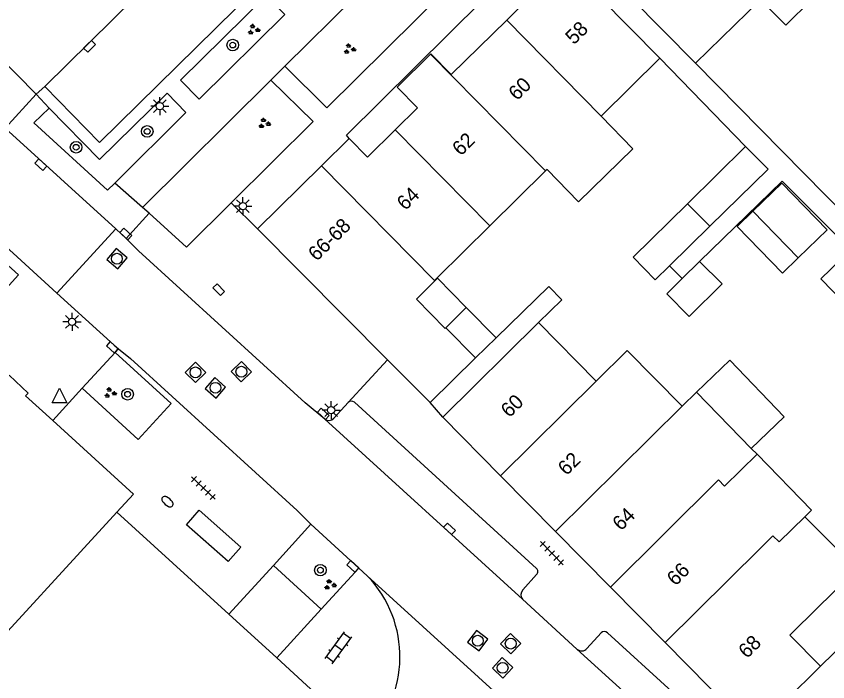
# Model space of a CAD drawing. Extents: x 128000 to 131008, y 398996 to 402500.
# Drawn here: x 129479.5 to 129535.6, y 399249.9 to 399295.9 of the extents above; entities that cross this region are included whole.
import ezdxf

# ---------------------------------------------------------------- set-up
doc = ezdxf.new("R2010")
doc.units = 0
for name, color, linetype in [('gg-afsc-erfafscheiding', 7, 'Continuous'), ('gg-anno-huisnummerreeks BGT', 7, 'Continuous'), ('gg-bbg-abri', 7, 'Continuous'), ('gg-bbg-gedigitaliseerde bebouwing', 7, 'Continuous'), ('gg-bbg-gedigitaliseerde bijgebouw', 7, 'Continuous'), ('gg-bbg-hoofdgebouw', 7, 'Continuous'), ('gg-bbg-luifel en loopbrug', 7, 'Continuous'), ('gg-bbg-tussenscheiding', 7, 'Continuous'), ('gg-knt-verharding', 7, 'Continuous'), ('gg-knt-verharding nz', 7, 'Continuous'), ('gg-kntw-beschoeiing', 7, 'Continuous'), ('gt-grn-weggrens', 7, 'Continuous'), ('gt-symb-boom', 7, 'Continuous'), ('gt-symb-brandkraan', 7, 'Continuous'), ('gt-symb-groenvak', 7, 'Continuous'), ('gt-symb-klinker verharding', 7, 'Continuous'), ('gt-symb-kolk', 7, 'Continuous'), ('gt-symb-lichtmast', 7, 'Continuous'), ('gt-symb-rioolschacht', 7, 'Continuous'), ('gt-symb-tegel verharding', 7, 'Continuous'), ('gt-symb-waterafsluiter', 7, 'Continuous')]:
    doc.layers.add(name, color=color, linetype=linetype)

# ---------------------------------------------------------------- blocks, each defined once
blk = doc.blocks.new('gt0-BOOM')
at = {"layer": 'gt-symb-boom'}
for radius in [0.4, 0.2]:
    blk.add_circle((0, 0), radius, dxfattribs=at)
blk = doc.blocks.new('gt0-KOLK')
at = {"layer": 'gt-symb-kolk'}
blk.add_lwpolyline([(0, 0), (0.375, 0), (0.375, 0.4), (-0.375, 0.4), (-0.375, 0), (0, 0)], dxfattribs=at)
blk = doc.blocks.new('gt0-GRVAK')
at = {"layer": 'gt-symb-groenvak'}
for p, q in [((-0.11, 0.189), (-0.228, 0.24)), ((-0.182, 0.153), (0.088, 0.153)), ((-0.091, 0.211), (-0.156, 0.322)), ((-0.047, 0.214), (-0.047, 0.393)), ((-0.004, 0.211), (0.061, 0.322)), ((0.015, 0.189), (0.133, 0.24)), ((0.262, -0.052), (0.197, 0.059)), ((0.305, -0.049), (0.305, 0.13)), ((0.349, -0.052), (0.414, 0.059)), ((-0.245, -0.228), (-0.363, -0.177)), ((-0.318, -0.264), (-0.047, -0.264)), ((-0.226, -0.206), (-0.291, -0.095)), ((-0.183, -0.203), (-0.183, -0.024)), ((-0.139, -0.206), (-0.074, -0.095)), ((-0.12, -0.228), (-0.002, -0.177)), ((0.243, -0.074), (0.125, -0.023)), ((0.17, -0.11), (0.441, -0.11)), ((0.368, -0.074), (0.486, -0.023))]:
    blk.add_line(p, q, dxfattribs=at)
blk = doc.blocks.new('gt0-RS')
at = {"layer": 'gt-symb-rioolschacht'}
blk.add_lwpolyline([(-0.5, -0.5), (0.5, -0.5), (0.5, 0.5), (-0.5, 0.5)], close=True, dxfattribs=at)
blk.add_circle((0, 0), 0.375, dxfattribs=at)
blk = doc.blocks.new('gt0-BR')
at = {"layer": 'gt-symb-brandkraan'}
for centre, radius, start, end in [((-0.244, 0), 0.206, 107.5669, 252.4331), ((0.599, -2.664), 3, 106.892, 107.5669), ((0, -0.691), 0.938, 73.108, 106.892), ((-0.599, -2.664), 3, 72.4331, 73.108), ((0.244, 0), 0.206, 287.567, 72.4331), ((0.599, 2.664), 3, 252.4331, 253.108), ((0, 0.691), 0.938, 253.108, 286.8921), ((-0.599, 2.664), 3, 286.8921, 287.567)]:
    blk.add_arc(centre, radius, start, end, dxfattribs=at)
blk = doc.blocks.new('gt0-TEG1')
at = {"layer": 'gt-symb-tegel verharding'}
for p, q in [((-1.125, 0), (1.125, 0)), ((-0.9, -0.25), (-0.9, 0.25)), ((-0.45, -0.25), (-0.45, 0.25)), ((0, -0.25), (0, 0.25)), ((0.45, -0.25), (0.45, 0.25)), ((0.9, -0.25), (0.9, 0.25))]:
    blk.add_line(p, q, dxfattribs=at)
blk = doc.blocks.new('gt0-LMAST')
at = {"layer": 'gt-symb-lichtmast'}
for p, q in [((-0.005, 0.246), (-0.005, 0.621)), ((-0.182, 0.173), (-0.447, 0.438)), ((0.172, 0.173), (0.437, 0.438)), ((-0.255, -0.004), (-0.63, -0.004)), ((-0.182, -0.181), (-0.447, -0.446)), ((-0.005, -0.254), (-0.005, -0.629)), ((0.437, -0.446), (0.172, -0.181)), ((0.245, -0.004), (0.62, -0.004))]:
    blk.add_line(p, q, dxfattribs=at)
blk.add_circle((-0.005, -0.004), 0.25, dxfattribs=at)
blk = doc.blocks.new('gt0-KL1')
at = {"layer": 'gt-symb-klinker verharding'}
for p, q in [((-1.15, 0.3), (1.15, 0.3)), ((-1, -0.3), (-1, 0.3)), ((-0.5, 0.3), (-0.5, 0.45)), ((0, -0.3), (0, 0.3)), ((0.5, 0.3), (0.5, 0.45)), ((1, -0.3), (1, 0.3)), ((-1.15, -0.3), (1.15, -0.3)), ((-0.5, -0.45), (-0.5, -0.3)), ((0.5, -0.45), (0.5, -0.3))]:
    blk.add_line(p, q, dxfattribs=at)
blk = doc.blocks.new('gt0-WAFSL')
at = {"layer": 'gt-symb-waterafsluiter'}
for p, q in [((-0.5, -0.333), (0, 0.667)), ((0, 0.667), (0.5, -0.333)), ((0.5, -0.333), (-0.5, -0.333))]:
    blk.add_line(p, q, dxfattribs=at)

msp = doc.modelspace()

# ---------------------------------------------------------------- linework, layer by layer
at = {"layer": 'gg-afsc-erfafscheiding'}
for p, q in [((129523.98, 399292.95), (129529.901, 399286.857)), ((129526.43, 399292.6), (129537.84, 399281.02)), ((129525.517, 399277.723), (129524.646, 399278.614))]:
    msp.add_line(p, q, dxfattribs=at)
for points in [[(129537.168, 399279.706), (129532.437, 399284.466), (129526.72, 399278.91)], [(129512.659, 399273.63), (129516.302, 399277.17), (129517.196, 399276.25), (129515.59, 399274.69)]]:
    msp.add_lwpolyline(points, dxfattribs=at)
at = {"layer": 'gg-bbg-abri'}
msp.add_lwpolyline([(129491.256, 399260.714), (129492.144, 399261.707), (129495.016, 399259.164), (129494.134, 399258.168), (129491.256, 399260.714)], dxfattribs=at)
at = {"layer": 'gg-bbg-gedigitaliseerde bebouwing'}
for p, q in [((129517.45, 399299.58), (129523.98, 399292.95)), ((129520.54, 399298.58), (129526.43, 399292.6)), ((129526.43, 399292.6), (129530.92, 399297.02)), ((129523.98, 399292.95), (129519.919, 399288.949)), ((129516.082, 399285.168), (129512.223, 399281.367)), ((129512.223, 399281.367), (129508.576, 399277.774)), ((129508.576, 399277.774), (129508.61, 399277.74)), ((129515.59, 399274.69), (129508.97, 399268.14)), ((129519.576, 399270.642), (129515.59, 399274.69)), ((129511.244, 399272.246), (129508.09, 399269.16)), ((129526.5, 399269.863), (129525.506, 399268.897)), ((129530.293, 399265.986), (129526.5, 399269.863)), ((129530.69, 399265.58), (129530.293, 399265.986)), ((129535.083, 399250.937), (129531.505, 399247.425))]:
    msp.add_line(p, q, dxfattribs=at)
for points in [[(129519.919, 399288.949), (129522.112, 399286.692), (129518.347, 399283.033), (129516.18, 399285.27), (129516.082, 399285.168)], [(129525.506, 399268.897), (129521.708, 399272.746), (129519.576, 399270.642)], [(129530.69, 399265.58), (129534.45, 399261.72), (129533.985, 399261.263)], [(129533.985, 399261.263), (129537.617, 399257.641), (129534.94, 399255.04)], [(129535.083, 399250.937), (129532.95, 399253.07), (129534.94, 399255.04)]]:
    msp.add_lwpolyline(points, dxfattribs=at)
at = {"layer": 'gg-bbg-gedigitaliseerde bijgebouw'}
for p, q in [((129525.88, 399282.89), (129529.901, 399286.857)), ((129530.391, 399282.372), (129533.527, 399279.145)), ((129524.646, 399278.614), (129527.43, 399281.34)), ((129526.72, 399278.91), (129525.517, 399277.723)), ((129526.72, 399278.91), (129528.27, 399277.35)), ((129523.658, 399277.646), (129524.646, 399278.614)), ((129508.61, 399277.74), (129510.6, 399275.72)), ((129510.6, 399275.72), (129512.659, 399273.63)), ((129512.659, 399273.63), (129511.244, 399272.246))]:
    msp.add_line(p, q, dxfattribs=at)
for points in [[(129529.901, 399286.857), (129531.45, 399285.286), (129527.43, 399281.34)], [(129533.527, 399279.145), (129535.535, 399281.096), (129532.399, 399284.323), (129530.391, 399282.372)], [(129525.88, 399282.89), (129522.132, 399279.193), (129523.658, 399277.646)], [(129540.48, 399276.298), (129538.412, 399274.288), (129535.1, 399277.696), (129537.168, 399279.706)], [(129528.27, 399277.35), (129526, 399275.11), (129524.45, 399276.67), (129525.517, 399277.723)]]:
    msp.add_lwpolyline(points, dxfattribs=at)
at = {"layer": 'gg-bbg-hoofdgebouw'}
for p, q in [((129517.45, 399299.58), (129513.39, 399295.585)), ((129505.689, 399288.007), (129503.77, 399286.12)), ((129500.594, 399285.521), (129502.5, 399287.4)), ((129503.77, 399286.12), (129502.5, 399287.4)), ((129496.16, 399281.15), (129500.594, 399285.521)), ((129505.151, 399272.113), (129496.16, 399281.15)), ((129508.09, 399269.16), (129505.151, 399272.113)), ((129480.14, 399269.62), (129482.024, 399267.906)), ((129512.968, 399264.088), (129508.97, 399268.14)), ((129516.762, 399260.242), (129512.968, 399264.088)), ((129486.46, 399261.59), (129494.194, 399254.524)), ((129520.552, 399256.402), (129516.762, 399260.242)), ((129524.336, 399252.566), (129520.552, 399256.402)), ((129494.194, 399254.524), (129497.496, 399251.507)), ((129502.227, 399247.183), (129497.496, 399251.507))]:
    msp.add_line(p, q, dxfattribs=at)
for points in [[(129513.39, 399295.585), (129509.56, 399291.817), (129508.151, 399293.248), (129508.126, 399293.223)], [(129508.126, 399293.223), (129505.815, 399290.95), (129507.224, 399289.518), (129505.689, 399288.007)], [(129480.14, 399269.62), (129480.32, 399269.81), (129479.002, 399271.054)], [(129482.024, 399267.906), (129487.6, 399262.83), (129486.46, 399261.59)], [(129531.314, 399247.236), (129530.44, 399246.38), (129524.336, 399252.566)]]:
    msp.add_lwpolyline(points, dxfattribs=at)
at = {"layer": 'gg-bbg-luifel en loopbrug'}
for points in [[(129530.92, 399297.02), (129532.675, 399295.24), (129536.236, 399298.75), (129534.484, 399300.527)], [(129533.527, 399279.145), (129532.451, 399278.099), (129529.315, 399281.326), (129530.391, 399282.372)], [(129526.5, 399269.863), (129528.811, 399272.076), (129532.562, 399268.159), (129530.293, 399265.986)]]:
    msp.add_lwpolyline(points, dxfattribs=at)
at = {"layer": 'gg-bbg-tussenscheiding'}
for p, q in [((129513.39, 399295.585), (129519.919, 399288.949)), ((129508.126, 399293.223), (129516.082, 399285.168)), ((129505.689, 399288.007), (129512.223, 399281.367)), ((129525.88, 399282.89), (129527.43, 399281.34)), ((129509.18, 399274.31), (129510.6, 399275.72)), ((129509.18, 399274.31), (129511.244, 399272.246)), ((129512.968, 399264.088), (129519.576, 399270.642)), ((129516.762, 399260.242), (129525.506, 399268.897))]:
    msp.add_line(p, q, dxfattribs=at)
for points in [[(129500.594, 399285.521), (129508.39, 399277.59), (129508.576, 399277.774)], [(129508.61, 399277.74), (129507.15, 399276.3), (129509.14, 399274.28), (129509.18, 399274.31)], [(129520.552, 399256.402), (129528.02, 399263.81), (129528.43, 399263.38), (129530.69, 399265.58)], [(129486.46, 399261.59), (129476.13, 399250.347), (129468.312, 399257.512)], [(129524.336, 399252.566), (129530.94, 399259.09), (129531.79, 399259.95), (129532.21, 399259.52), (129533.985, 399261.263)]]:
    msp.add_lwpolyline(points, dxfattribs=at)
at = {"layer": 'gg-knt-verharding'}
for p, q in [((129498.061, 399292.398), (129506.328, 399300.582)), ((129477.233, 399294.158), (129480.867, 399290.47)), ((129498.061, 399292.398), (129497.084, 399291.436)), ((129488.221, 399282.645), (129497.084, 399291.436)), ((129481.469, 399291.002), (129480.867, 399290.47)), ((129480.867, 399290.47), (129481.765, 399289.508)), ((129478.739, 399288.126), (129486.374, 399281.159)), ((129488.221, 399282.645), (129486.314, 399284.323)), ((129488.675, 399282.233), (129488.221, 399282.645)), ((129476.335, 399282.171), (129482.314, 399276.719)), ((129486.374, 399281.159), (129482.314, 399276.719)), ((129487.099, 399280.5), (129486.374, 399281.159)), ((129486.334, 399272.616), (129484.06, 399270.143)), ((129501.436, 399268.073), (129502.425, 399269.148)), ((129502.865, 399269.175), (129515.451, 399257.685)), ((129497.275, 399257.896), (129499.862, 399260.744)), ((129503.169, 399257.716), (129499.862, 399260.744)), ((129500.565, 399254.866), (129497.275, 399257.896)), ((129500.565, 399254.866), (129503.169, 399257.716)), ((129503.759, 399257.176), (129503.169, 399257.716)), ((129515.46, 399257.271), (129514.504, 399256.203)), ((129514.493, 399255.556), (129518.248, 399252.116)), ((129497.496, 399251.507), (129500.565, 399254.866)), ((129518.938, 399252.152), (129519.915, 399253.23)), ((129520.348, 399253.247), (129524.806, 399249.18))]:
    msp.add_line(p, q, dxfattribs=at)
for points in [[(129481.469, 399291.002), (129485.245, 399287.134), (129501.363, 399302.98), (129497.542, 399306.881)], [(129506.328, 399300.582), (129509.197, 399297.696), (129500.971, 399289.524), (129498.061, 399292.398)], [(129490.842, 399291.439), (129492.139, 399290.131), (129498.048, 399295.971), (129496.765, 399297.275), (129490.842, 399291.439)], [(129502.5, 399287.4), (129502.31, 399287.63), (129511.752, 399296.963)], [(129497.084, 399291.436), (129500.005, 399288.579), (129494.355, 399282.968)], [(129481.765, 399289.508), (129485.254, 399285.946), (129489.921, 399290.547), (129491.226, 399289.193), (129486.314, 399284.323)], [(129481.765, 399289.508), (129480.715, 399288.477), (129485.811, 399283.825), (129486.314, 399284.323)], [(129494.355, 399282.968), (129491.258, 399279.893), (129488.675, 399282.233)], [(129474.476, 399280.116), (129478.341, 399276.557), (129479.647, 399277.99), (129475.742, 399281.505)], [(129500.817, 399268.013), (129499.454, 399269.125), (129487.943, 399279.631), (129487.099, 399280.5)], [(129482.314, 399276.719), (129486.274, 399273.114), (129486.568, 399272.874)], [(129486.568, 399272.874), (129487.388, 399272.204), (129498.916, 399261.691), (129499.862, 399260.744)], [(129484.06, 399270.143), (129487.927, 399266.6), (129490.215, 399269.087), (129486.334, 399272.616)]]:
    msp.add_lwpolyline(points, dxfattribs=at)
for centre, radius, start, end in [((129502.659, 399268.929), 0.32, 50.0562, 136.9667), ((129501.093, 399268.386), 0.464, 233.4749, 317.598), ((129515.27, 399257.474), 0.278, 313.0787, 49.412), ((129497.948, 399251.584), 8.065, 314.4517, 43.9026), ((129514.824, 399255.874), 0.459, 134.1755, 223.8765), ((129520.14, 399253.011), 0.314, 48.6503, 135.8464), ((129518.575, 399252.479), 0.489, 227.9803, 317.993)]:
    msp.add_arc(centre, radius, start, end, dxfattribs=at)
at = {"layer": 'gg-knt-verharding nz'}
for p, q in [((129497.542, 399306.881), (129481.469, 399291.002)), ((129494.355, 399282.968), (129496.16, 399281.15)), ((129487.099, 399280.5), (129488.675, 399282.233)), ((129486.334, 399272.616), (129486.568, 399272.874)), ((129482.024, 399267.906), (129484.06, 399270.143)), ((129500.817, 399268.013), (129514.493, 399255.556)), ((129494.194, 399254.524), (129497.275, 399257.896)), ((129518.248, 399252.116), (129523.877, 399247.015))]:
    msp.add_line(p, q, dxfattribs=at)
at = {"layer": 'gg-kntw-beschoeiing'}
msp.add_line((129541.136, 399256.866), (129535.083, 399250.937), dxfattribs=at)
at = {"layer": 'gt-grn-weggrens'}
for p, q in [((129480.867, 399290.47), (129478.739, 399288.126)), ((129502.425, 399269.148), (129505.151, 399272.113)), ((129508.97, 399268.14), (129508.09, 399269.16)), ((129520.311, 399242.128), (129503.759, 399257.176))]:
    msp.add_line(p, q, dxfattribs=at)

# ---------------------------------------------------------------- block references
at = {"layer": 'gt-symb-boom'}
for p in [(129494.459, 399293.861), (129488.549, 399287.894), (129483.635, 399286.798), (129487.194, 399269.728), (129500.517, 399257.573)]:
    msp.add_blockref('gt0-BOOM', p, dxfattribs=at)
at = {"layer": 'gt-symb-brandkraan', "rotation": -40.45838170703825}
msp.add_blockref('gt0-BR', (129489.946, 399262.304), dxfattribs=at)
at = {"layer": 'gt-symb-groenvak'}
for p in [(129495.885, 399294.927), (129502.516, 399293.586), (129496.63, 399288.445), (129485.975, 399269.817), (129501.174, 399256.559)]:
    msp.add_blockref('gt0-GRVAK', p, dxfattribs=at)
at = {"layer": 'gt-symb-klinker verharding', "rotation": 53.95576499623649}
msp.add_blockref('gt0-KL1', (129501.759, 399252.208), dxfattribs=at)
at = {"layer": 'gt-symb-kolk'}
for p, rotation in [((129484.423, 399293.921), -135.34807285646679), ((129481.335, 399285.743), 137.71475165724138), ((129486.937, 399280.65), -42.77092864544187), ((129493.35, 399276.814), -45.97239510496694), ((129486.274, 399273.114), 137.71475165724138), ((129500.582, 399268.227), -42.447101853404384), ((129509.299, 399260.279), -42.28291686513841), ((129502.886, 399257.975), 137.55289814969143)]:
    msp.add_blockref('gt0-KOLK', p, dxfattribs=dict(at, rotation=rotation))
at = {"layer": 'gt-symb-lichtmast'}
for p in [(129489.428, 399289.641), (129495.166, 399282.733), (129483.357, 399274.732), (129501.261, 399268.63)]:
    msp.add_blockref('gt0-LMAST', p, dxfattribs=at)
at = {"layer": 'gt-symb-rioolschacht'}
for p, rotation in [((129486.454, 399279.097), 139.90831919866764), ((129491.884, 399271.237), -45.162080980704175), ((129495.057, 399271.286), 44.51376743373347), ((129493.264, 399270.173), 48.60919760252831), ((129511.391, 399252.696), -127.15637415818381), ((129513.667, 399252.491), -134.02760489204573), ((129513.108, 399250.817), -132.97482613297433)]:
    msp.add_blockref('gt0-RS', p, dxfattribs=dict(at, rotation=rotation))
at = {"layer": 'gt-symb-tegel verharding'}
for p, rotation in [((129492.424, 399263.246), -43.62257341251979), ((129516.511, 399258.74), -45.405196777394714)]:
    msp.add_blockref('gt0-TEG1', p, dxfattribs=dict(at, rotation=rotation))
at = {"layer": 'gt-symb-waterafsluiter'}
msp.add_blockref('gt0-WAFSL', (129482.49, 399269.478), dxfattribs=at)

# ---------------------------------------------------------------- texts
at = {"layer": 'gg-anno-huisnummerreeks BGT'}
for s, rotation, p in [('58', 44.5, (129518.035, 399293.842)), ('60', 44.5, (129514.104, 399289.974)), ('62', 44.5, (129510.216, 399286.149)), ('64', 44.5, (129506.388, 399282.382)), ('66-68', 44.6, (129500.263, 399278.876)), ('60', 44.6, (129513.576, 399268.06)), ('62', 44.6, (129517.521, 399264.062)), ('64', 44.6, (129521.289, 399260.242)), ('66', 44.6, (129525.051, 399256.43)), ('68', 44.6, (129529.995, 399251.419))]:
    msp.add_text(s, height=1, rotation=rotation, dxfattribs=at).set_placement(p)

doc.saveas('drawing.dxf')
